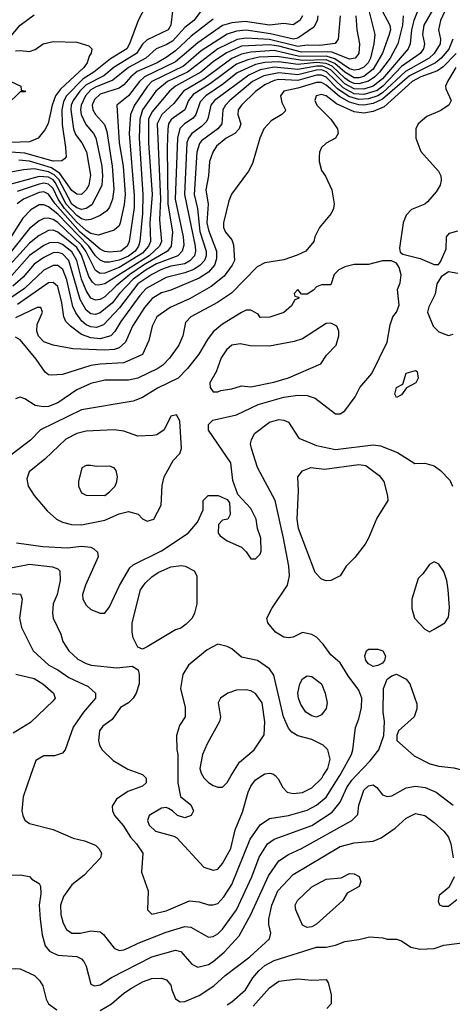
# Model space of a CAD drawing. Header units: inches. Extents: x 1793389 to 1900389, y 320802 to 470796.
# Tile 392 of 656: x 1834528 to 1836367, y 439028 to 443213. Entities that reach past the tile are written whole.
import ezdxf

# ---------------------------------------------------------------- set-up
doc = ezdxf.new("R2010")
doc.units = ezdxf.units.IN
doc.header["$MEASUREMENT"] = 0
doc.layers.add('B8433', color=7, linetype='Continuous')
doc.layers.add('B8434', color=7, linetype='Continuous')

msp = doc.modelspace()

# ---------------------------------------------------------------- linework, layer by layer
at = {"layer": 'B8433', "color": 2}
for points, elevation in [([(1834573.6, 440000), (1834542, 439910), (1834537.3, 439850), (1834540.7, 439830), (1834550, 439811.3), (1834570, 439796), (1834670.6, 439770.6), (1834754.4, 439734.4), (1834803.5, 439723.5), (1834850, 439704.7), (1834864.7, 439690), (1834876, 439670), (1834871, 439650), (1834802.4, 439577.6), (1834750, 439536), (1834713.5, 439486.5), (1834701.3, 439450), (1834702.4, 439410), (1834712.5, 439372.5), (1834726.7, 439346.7), (1834750, 439330.7), (1834786, 439330), (1834830, 439340.7), (1834870, 439336), (1834884.5, 439324.5), (1834930, 439266.8), (1834950, 439257.3), (1834970, 439259.1), (1834990, 439267.7), (1835031.4, 439288.6), (1835150, 439334.4), (1835230, 439359.3), (1835255.8, 439355.8), (1835330, 439314), (1835350, 439316.3), (1835370, 439327.7), (1835390, 439347.7), (1835449.6, 439430), (1835515.1, 439570), (1835545.9, 439654.1), (1835580.9, 439710), (1835610, 439730.5), (1835770, 439788.5), (1835855.8, 439844.2), (1835890, 439887.3), (1835918.9, 439950), (1835939.1, 439980.9), (1835957.6, 440000)], 418), ([(1835054.7, 440000), (1835064.7, 439990), (1835064.7, 439970), (1835050, 439955.3), (1834986.8, 439933.2), (1834939.8, 439900.2), (1834921, 439870), (1834922.8, 439850), (1834930.8, 439830), (1834968.3, 439788.3), (1834998.3, 439738.3), (1835024, 439710), (1835051, 439670), (1835046, 439590), (1835074, 439510), (1835071.3, 439430), (1835090, 439411.3), (1835150, 439424.9), (1835250, 439467.3), (1835290, 439464), (1835330, 439450.7), (1835350, 439450.7), (1835370, 439457.3), (1835395.4, 439484.6), (1835430, 439537.3), (1835507.8, 439730), (1835550, 439790.7), (1835590, 439818), (1835670, 439830.4), (1835750, 439854), (1835790, 439874), (1835830, 439908.2), (1835888.3, 440000)], 422), ([(1835200.5, 440000), (1835200.5, 439970), (1835210.8, 439910.8), (1835255.9, 439875.9), (1835266, 439850), (1835256, 439830), (1835230, 439821.2), (1835198, 439830), (1835178, 439850), (1835160.2, 439860.2), (1835150, 439864), (1835130, 439861.2), (1835078, 439830), (1835071, 439810), (1835078.8, 439790), (1835104.7, 439764.7), (1835183.5, 439743.5), (1835196.3, 439736.3), (1835310.7, 439610.7), (1835350, 439598.8), (1835370, 439602.8), (1835390, 439626), (1835425.1, 439690), (1835443.7, 439770), (1835475.3, 439844.7), (1835499.5, 439930), (1835510, 439956), (1835530, 439982.8), (1835558, 440000)], 426), ([(1835304.8, 440000), (1835310, 439991.3), (1835330, 439971), (1835350, 439958.8), (1835370, 439950.8), (1835390, 439951.3), (1835410, 439971.3), (1835427.2, 440000)], 430), ([(1835613.8, 440000), (1835627.1, 439987.1), (1835646, 439950), (1835664.7, 439930), (1835690, 439924), (1835730, 439928.2), (1835770, 439948), (1835811.8, 439990), (1835818.2, 440000)], 426), ([(1834450, 439576), (1834530, 439578), (1834570, 439571.3), (1834579.6, 439559.6), (1834610, 439542), (1834616, 439530), (1834617.3, 439497.3), (1834610.5, 439449.5), (1834614.4, 439390), (1834622.8, 439322.8), (1834636.7, 439276.7), (1834654.6, 439254.6), (1834690, 439237.3), (1834770, 439230.7), (1834790, 439221), (1834801, 439210), (1834810.8, 439190), (1834830, 439114), (1834846.4, 439106.4), (1834870, 439111.3), (1834918, 439142), (1835090, 439230.4), (1835190, 439258), (1835212.2, 439252.2), (1835259.3, 439199.3), (1835285.5, 439185.5), (1835330, 439198), (1835350, 439210.5), (1835397, 439250), (1835461.1, 439318.9), (1835509.8, 439410.2), (1835585.1, 439574.9), (1835630, 439637.3), (1835670, 439665.5), (1835725.2, 439690), (1835939, 439810), (1835964.7, 439835.3), (1835970, 439874), (1835990, 439938), (1836010, 439957.3), (1836030, 439960.7), (1836046, 439950), (1836070, 439918), (1836090, 439911), (1836110, 439914.8), (1836170, 439947.7), (1836210, 439955.5), (1836252, 439950), (1836298, 439930), (1836370, 439874)], 414), ([(1834870, 439002), (1834918, 439030), (1834970, 439075.5), (1835002.8, 439097.2), (1835050, 439123.8), (1835090, 439138), (1835130, 439139.1), (1835152.2, 439132.2), (1835170.6, 439110), (1835174, 439090), (1835190, 439051.3), (1835210, 439038.8), (1835230, 439040.7), (1835290, 439065.5), (1835353.1, 439106.9), (1835401.2, 439150), (1835506, 439230), (1835590, 439306), (1835596, 439330), (1835586.8, 439366.8), (1835587, 439390), (1835599.6, 439450), (1835625.1, 439510), (1835690, 439580.5), (1835890, 439699.3), (1835950, 439714.9), (1836030, 439722), (1836063.6, 439736.4), (1836123.3, 439776.7), (1836170, 439818.8), (1836210, 439838.8), (1836250, 439830.7), (1836290, 439801), (1836330, 439764.7), (1836350, 439738), (1836360.7, 439710), (1836370.7, 439650)], 410), ([(1836374, 439570), (1836354, 439526), (1836311.3, 439490), (1836306, 439466), (1836311.6, 439451.6), (1836325.4, 439445.4), (1836350, 439444.7), (1836386, 439474)], 410), ([(1835410, 439026.4), (1835430, 439038), (1835487, 439090), (1835519.4, 439140.6), (1835544.5, 439170), (1835570, 439192.4), (1835610, 439214.4), (1835790, 439270.8), (1835830.8, 439270.8), (1835870, 439279.3), (1835910, 439294.4), (1835970, 439303), (1836015.3, 439315.3), (1836070.9, 439310.9), (1836090, 439304.7), (1836130, 439304.7), (1836150, 439298), (1836190, 439271.3), (1836230, 439262), (1836290, 439266), (1836330, 439279.1), (1836430, 439292.7)], 406), ([(1834350, 439026.8), (1834399.1, 439080.9), (1834432.1, 439127.9), (1834470, 439166), (1834490, 439178.8), (1834510, 439181), (1834530, 439178.8), (1834591.3, 439150), (1834611.3, 439130), (1834626.4, 439106.4), (1834641, 439050), (1834650.8, 439030), (1834685.1, 439005.1)], 410), ([(1835520.1, 439019.9), (1835590, 439098.8), (1835630, 439126), (1835710, 439136), (1835770, 439130.8), (1835830, 439134), (1835839.6, 439119.6), (1835852, 439070), (1835852, 439030), (1835834, 439010)], 402)]:
    msp.add_lwpolyline(points, dxfattribs=dict(at, elevation=elevation))
at = {"layer": 'B8433', "color": 2, "elevation": 406}
msp.add_lwpolyline([(1835750, 439354), (1835730, 439364), (1835701.2, 439430), (1835699, 439450), (1835709, 439470), (1835770, 439527.3), (1835830, 439560.7), (1835894.6, 439565.4), (1835930, 439584.7), (1835950, 439582), (1835970.7, 439570.7), (1835978, 439550), (1835971.1, 439528.9), (1835919.6, 439500.4), (1835901, 439470), (1835790, 439369.2), (1835770, 439357.2)], close=True, dxfattribs=at)
at = {"layer": 'B8434', "color": 2}
for points, elevation in [([(1836371.5, 443330), (1836316.5, 443210), (1836308.4, 443170), (1836317, 443130), (1836314.9, 443110), (1836290.2, 443070), (1836268.8, 443050), (1836167.3, 442992.7), (1836070, 442902.1), (1836050, 442889.3), (1836010, 442876.4), (1835970, 442874.4), (1835927, 442887), (1835879.2, 442919.2), (1835830, 442968.3), (1835810, 442978), (1835790, 442977.4), (1835710, 442954.9), (1835630, 442959), (1835610, 442955), (1835570, 442936.4), (1835530, 442907.6), (1835470.5, 442850), (1835457.1, 442830), (1835455.5, 442810), (1835468, 442770), (1835460.5, 442750), (1835442, 442730), (1835404.9, 442710), (1835364.2, 442675.8), (1835348.2, 442650), (1835334.4, 442610), (1835330.4, 442550), (1835318.7, 442490), (1835328.9, 442428.9), (1835323.9, 442350), (1835330, 442318.8), (1835364, 442230), (1835363.7, 442196.3), (1835356, 442170), (1835330, 442140.5), (1835290, 442114.8), (1835170, 442064.2), (1835130, 442052.8), (1835091.4, 442028.6), (1835058.7, 441990), (1835007, 441910), (1834977.1, 441842.9), (1834950, 441818.7), (1834930, 441811.2), (1834888.3, 441808.3), (1834754, 441814), (1834670, 441829.6), (1834630, 441843.6), (1834607.5, 441867.5), (1834600.5, 441890), (1834602.7, 441917.3), (1834625.2, 441970), (1834618, 441990), (1834602, 441990), (1834510, 441945.4)], 414), ([(1836236.4, 443290), (1836203.2, 443210), (1836193.6, 443170), (1836187.4, 443110), (1836179.5, 443090), (1836070, 442962.5), (1836029.6, 442930.4), (1835990, 442917.8), (1835950, 442919.9), (1835910, 442940.5), (1835850, 442999.9), (1835815.2, 443015.2), (1835790, 443015.9), (1835710, 443001.6), (1835610, 443011.6), (1835550, 442999.9), (1835502, 442978), (1835356.5, 442870), (1835339.6, 442850), (1835327.8, 442792.2), (1835320.7, 442779.3), (1835301.1, 442758.9), (1835259.5, 442730), (1835244.9, 442710), (1835238.5, 442690), (1835228.2, 442470), (1835273.8, 442250), (1835275.6, 442230), (1835270.3, 442210), (1835251.6, 442188.4), (1835230, 442175.6), (1835170, 442165), (1835130, 442151.6), (1835090, 442130.8), (1835030, 442090.7), (1834952.1, 441987.9), (1834883.4, 441916.6), (1834854.7, 441905.3), (1834830, 441907.4), (1834810, 441916.9), (1834792.3, 441932.3), (1834766.8, 441966.8), (1834753.7, 441993.7), (1834728.2, 442108.2), (1834711.4, 442151.4), (1834690, 442167.8), (1834670, 442168.2), (1834630, 442148.2), (1834548.7, 442070), (1834478, 442022)], 406), ([(1836047.7, 443290), (1836101.3, 443190), (1836103.7, 443170), (1836098.9, 443150), (1836070.4, 443070.4), (1836030, 443003.1), (1835990, 442972.4), (1835970, 442966.4), (1835950, 442966.6), (1835910, 442989.9), (1835867.3, 443027.3), (1835830, 443042.8), (1835730, 443039.7), (1835622.8, 443057.2), (1835546.3, 443053.7), (1835497.4, 443042.6), (1835450, 443023.5), (1835338.3, 442941.7), (1835264.8, 442895.2), (1835245.5, 442870), (1835230, 442829.6), (1835171.2, 442788.8), (1835160.9, 442770), (1835157.3, 442750), (1835154.2, 442670), (1835158.2, 442430), (1835176.9, 442310), (1835171.5, 442250), (1835156.5, 442230), (1835054.4, 442170), (1834995.9, 442130), (1834937.8, 442082.2), (1834890, 442035.4), (1834870, 442024), (1834850, 442020.5), (1834830, 442029.6), (1834810, 442061.6), (1834790.5, 442110.5), (1834771.2, 442190), (1834750, 442226.2), (1834710, 442258), (1834690, 442266.6), (1834655, 442265), (1834630, 442253.7), (1834570, 442211.1), (1834494.6, 442125.4)], 398), ([(1836303.1, 443290), (1836246.3, 443190), (1836239.6, 443150), (1836248.7, 443110), (1836243.7, 443090), (1836230, 443069.7), (1836150, 443013.6), (1836070.9, 442930), (1836047.4, 442912.6), (1835990, 442894.9), (1835950, 442898.6), (1835903, 442923), (1835831.7, 442991.7), (1835810, 442999.5), (1835790, 442999), (1835710, 442979), (1835630, 442987.9), (1835565.5, 442974.5), (1835517.4, 442950), (1835421.1, 442870), (1835402.6, 442850), (1835391.7, 442830), (1835386.7, 442770), (1835370.4, 442750), (1835301.1, 442698.9), (1835292.5, 442687.5), (1835280.9, 442650), (1835269.1, 442470.9), (1835283.2, 442410), (1835292.9, 442312.9), (1835320.7, 442230), (1835320.7, 442210), (1835313.8, 442190), (1835295.3, 442170), (1835268.6, 442151.4), (1835230, 442137.1), (1835150, 442117.3), (1835065.3, 442070), (1835038.5, 442041.5), (1834957.4, 441930), (1834932.3, 441887.7), (1834915.5, 441870), (1834870, 441856.8), (1834830, 441861.5), (1834790, 441875.4), (1834743.7, 441910), (1834723.7, 441930), (1834715.1, 441950), (1834707.1, 442010), (1834690, 442079.3), (1834670, 442096.2), (1834650, 442095.1), (1834518, 442002)], 410), ([(1836007.6, 443270), (1836037, 443150), (1836032.9, 443110), (1836018.6, 443050), (1836008.9, 443030), (1835990, 443011.1), (1835970, 443001.4), (1835950, 442998.8), (1835930, 443005), (1835867.3, 443047.3), (1835830, 443058.8), (1835717.4, 443057.4), (1835610, 443081.6), (1835510, 443075.6), (1835470, 443067.2), (1835430, 443048.9), (1835310, 442960.3), (1835223.6, 442910), (1835183, 442857), (1835131.6, 442810), (1835112.6, 442770), (1835126.7, 442450), (1835122, 442362), (1835130.2, 442269.8), (1835122, 442250), (1835077.6, 442210), (1834890, 442090.9), (1834864.4, 442084.4), (1834850, 442086.3), (1834837.7, 442097.7), (1834821.9, 442121.9), (1834790, 442212.8), (1834770, 442244.4), (1834690, 442309.8), (1834670, 442318.5), (1834650, 442317.7), (1834610, 442295.4), (1834570, 442264), (1834458.9, 442141.1)], 394), ([(1835311.8, 443268.2), (1835268.2, 443210), (1835230, 443179.7), (1835177.6, 443122.4), (1835150, 443105.7), (1835108, 443090), (1835063.7, 443050), (1834990.3, 443010), (1834923.5, 442956.5), (1834850, 442927), (1834830, 442914.8), (1834807.3, 442890), (1834789.1, 442850), (1834786, 442830), (1834789.1, 442810), (1834808.3, 442768.3), (1834841.3, 442730), (1834851.2, 442711.2), (1834877.3, 442590), (1834880.2, 442550), (1834876.5, 442510), (1834868.4, 442491.6), (1834833.9, 442426.1), (1834810.8, 442410), (1834790, 442406.4), (1834770, 442412.9), (1834750, 442429), (1834694.1, 442534.1), (1834673.9, 442553.9), (1834650, 442567), (1834590, 442579.1), (1834544.3, 442575.7), (1834490, 442564.8)], 370), ([(1835062.8, 443270), (1835031, 443210), (1834994.9, 443110), (1834983.1, 443090), (1834913.2, 443046.8), (1834842.6, 442990), (1834798.2, 442961.8), (1834726.2, 442890), (1834714.4, 442865.6), (1834706.4, 442830), (1834708.2, 442768.2), (1834723, 442670), (1834724.7, 442630), (1834718.8, 442621.2), (1834707.3, 442612.7), (1834670, 442611.2), (1834550, 442646.5), (1834490.2, 442649.8)], 362), ([(1835177.1, 443250), (1835170.4, 443190), (1835159.1, 443170), (1835070, 443128.2), (1835050.2, 443109.8), (1835023.7, 443070), (1834930, 443012), (1834885.3, 442974.7), (1834810, 442936.5), (1834783.5, 442910), (1834755.5, 442870), (1834747.2, 442850), (1834745.2, 442830), (1834756, 442750), (1834765.5, 442725.5), (1834792.2, 442690), (1834811.3, 442651.3), (1834828.3, 442551.7), (1834821.3, 442510), (1834810, 442489.4), (1834790, 442469.6), (1834770, 442471.8), (1834750, 442486.6), (1834699.1, 442559.1), (1834663.1, 442583.1), (1834570, 442612.6), (1834524.3, 442615.7)], 366), ([(1835350, 443215.4), (1835256.9, 443143.1), (1835190, 443081), (1835150, 443052.3), (1835112.4, 443030), (1835027.6, 442992.4), (1835000.3, 442970), (1834970, 442935.8), (1834950, 442921.7), (1834870, 442896.4), (1834845.4, 442874.5), (1834836, 442850), (1834838.7, 442830), (1834850, 442810.6), (1834887.8, 442767.8), (1834897.6, 442737.6), (1834921.3, 442590), (1834927.5, 442492.5), (1834921.7, 442450), (1834910, 442416), (1834898.6, 442401.4), (1834870, 442381.5), (1834830, 442364.4), (1834810, 442360.9), (1834790, 442366.5), (1834770, 442380.6), (1834723.9, 442430), (1834679.9, 442519.9), (1834670, 442532.4), (1834650, 442543.4), (1834610, 442547.3), (1834455.4, 442504.6)], 374), ([(1835890.4, 443230), (1835882, 443130), (1835868.2, 443111.8), (1835803.1, 443103.1), (1835750, 443105.3), (1835710, 443099.5), (1835590, 443128.8), (1835490, 443135.4), (1835451.5, 443128.5), (1835370.1, 443089.9), (1835240.9, 442990), (1835156.5, 442950), (1835106.3, 442910), (1835050.1, 442829.9), (1835038, 442790), (1835036.2, 442710), (1835051.2, 442470), (1835049.2, 442390), (1835038, 442270), (1835032.3, 442250), (1835019.2, 442230), (1834990, 442208.5), (1834950, 442191.4), (1834910, 442182.8), (1834890, 442182.7), (1834870, 442191), (1834850, 442209.7), (1834821.6, 442250), (1834690, 442387.3), (1834650, 442418), (1834630, 442426.6), (1834610, 442426), (1834575.6, 442404.4), (1834541.3, 442370), (1834474.7, 442265.3)], 386), ([(1834484.1, 443135.9), (1834530, 443190.4), (1834590, 443233.4)], 362), ([(1835956.5, 443230), (1835960.3, 443170), (1835972.2, 443110), (1835970, 443069.3), (1835953.4, 443050), (1835930, 443045.1), (1835854.6, 443074.6), (1835837.3, 443077.3), (1835725.5, 443074.5), (1835630, 443100.2), (1835590, 443106.4), (1835470, 443100.2), (1835407.1, 443072.9), (1835350, 443034.8), (1835297.4, 442990), (1835189.5, 442930.5), (1835164.6, 442910), (1835090, 442819.7), (1835075.2, 442790), (1835075.2, 442690), (1835090.2, 442470), (1835081.6, 442350), (1835083.2, 442270), (1835074.9, 442250), (1835050, 442221.1), (1834950, 442159.8), (1834890, 442135.6), (1834870, 442135.1), (1834850, 442146.6), (1834808.6, 442230), (1834790, 442255.2), (1834690, 442351.7), (1834670, 442364.2), (1834650.3, 442369.7), (1834630, 442368.2), (1834610, 442358), (1834570, 442326.3), (1834491.9, 442228.1)], 390), ([(1836157.4, 443230), (1836154.4, 443190), (1836135.2, 443110), (1836103.2, 443050), (1836057.8, 442990), (1836038, 442970), (1836010, 442951.4), (1835970, 442939.9), (1835950, 442942.1), (1835930, 442951.1), (1835910, 442964.4), (1835855.7, 443015.7), (1835830, 443027.6), (1835790, 443030.6), (1835710, 443022.1), (1835630, 443034.3), (1835570, 443031.8), (1835530, 443023.4), (1835452.7, 442987.3), (1835390, 442937.2), (1835318.9, 442890), (1835295.5, 442864.5), (1835276.5, 442810), (1835265.3, 442794.7), (1835228.2, 442770), (1835209.2, 442750.8), (1835198, 442710), (1835189.3, 442450), (1835222.8, 442290), (1835224.9, 442255.1), (1835218.9, 442230), (1835199.3, 442210), (1835110, 442175), (1835064.9, 442150), (1835010, 442110.6), (1834952.6, 442050), (1834922.3, 442010), (1834870, 441966.9), (1834850, 441959.7), (1834830, 441962.6), (1834810, 441978), (1834784.5, 442024.5), (1834736.8, 442190), (1834710, 442217.6), (1834690, 442223.9), (1834670, 442222.3), (1834630, 442203.1), (1834590, 442174), (1834541.9, 442118.2), (1834499.3, 442080.7)], 402), ([(1835794.4, 443230), (1835792.2, 443207.8), (1835778, 443182), (1835710, 443134.8), (1835691, 443130), (1835593.3, 443153.3), (1835490, 443168.2), (1835450, 443165), (1835410, 443152), (1835299, 443081), (1835224.2, 443015.9), (1835090, 442950.8), (1835071.5, 442930), (1835015.2, 442850), (1834998.5, 442810), (1834993.6, 442730), (1835014.1, 442465.9), (1835014.3, 442414.3), (1834992.7, 442270), (1834984.9, 442250), (1834957.3, 442230), (1834910, 442224.8), (1834890, 442227.4), (1834870, 442238), (1834785.5, 442310), (1834678.1, 442430), (1834650, 442471.1), (1834630, 442480.9), (1834610, 442478.4), (1834543.8, 442450), (1834517.1, 442430)], 382), ([(1835730.3, 443230), (1835718, 443210), (1835690, 443192), (1835650, 443197.6), (1835590, 443189.8), (1835485.6, 443205.6), (1835430, 443199.3), (1835390, 443188.7), (1835284.7, 443115.3), (1835190, 443034.2), (1835058.9, 442970), (1835036.5, 442950), (1834990, 442889.7), (1834940.7, 442850), (1834950.2, 442690), (1834967.9, 442590), (1834976.5, 442470), (1834972.4, 442427.6), (1834955.3, 442350), (1834950, 442337.2), (1834930, 442319.3), (1834862, 442298), (1834830, 442303.8), (1834810, 442317.2), (1834770, 442352.6), (1834717.9, 442410), (1834690.9, 442450), (1834670, 442495.6), (1834650, 442514.6), (1834630, 442517.8), (1834610, 442514), (1834517.7, 442482.3)], 378), ([(1834510, 443080.7), (1834530, 443082.8), (1834570, 443078), (1834593.6, 443086.4), (1834628, 443110), (1834670, 443121), (1834770, 443118), (1834822, 443102), (1834834, 443090), (1834831.6, 443071.6), (1834822.5, 443057.5), (1834814.9, 443030), (1834800.5, 443010), (1834701.5, 442918.5), (1834680.3, 442890), (1834665.7, 442850), (1834648.2, 442771.8), (1834634.6, 442745.4), (1834606, 442710), (1834570, 442694), (1834490, 442691.1)], 358), ([(1836369.1, 443130), (1836352.5, 443087.5), (1836319.6, 443050), (1836295.6, 443030), (1836185.3, 442974.7), (1836070, 442874.9), (1836030, 442856.5), (1835990, 442849.9), (1835970, 442851.1), (1835930, 442863.2), (1835887.2, 442887.2), (1835830, 442935.3), (1835810, 442946.6), (1835790, 442946.6), (1835710, 442921.7), (1835650.6, 442909.4), (1835636, 442890), (1835641.4, 442861.4), (1835658, 442830), (1835656, 442824), (1835642, 442810), (1835596.7, 442783.3), (1835565.5, 442750), (1835548, 442710), (1835518, 442602), (1835501, 442570), (1835428.6, 442471.4), (1835416.1, 442443.9), (1835393.4, 442350), (1835393.4, 442330), (1835402, 442310), (1835430, 442278), (1835436.7, 442256.7), (1835440.5, 442190), (1835430.5, 442170), (1835396.7, 442123.3), (1835341.2, 442078.8), (1835252.5, 442027.5), (1835166.8, 441990), (1835110.8, 441950), (1835090.6, 441910), (1835076.3, 441850), (1835050, 441789.5), (1834970, 441755.1), (1834870.3, 441749.7), (1834830, 441743), (1834710, 441704.5), (1834662, 441702), (1834650, 441704), (1834635.5, 441715.5), (1834598, 441770), (1834530, 441852.7), (1834510, 441863.7)], 418), ([(1836382.4, 443070), (1836327.6, 443012.4), (1836303.6, 442996.4), (1836232.7, 442970), (1836196, 442950), (1836077.2, 442842.8), (1836030, 442822.3), (1835990, 442816.4), (1835950, 442822), (1835874.9, 442854.9), (1835830, 442889.5), (1835810, 442895.6), (1835787.7, 442890), (1835782, 442870), (1835790.7, 442850), (1835851, 442790), (1835878, 442750), (1835882, 442730), (1835870.7, 442709.3), (1835830, 442688.7), (1835811.3, 442670), (1835802.8, 442650), (1835800.7, 442630), (1835800.7, 442610), (1835810, 442572), (1835827.5, 442547.5), (1835854.8, 442490), (1835864.7, 442430), (1835862, 442410), (1835852, 442390), (1835802, 442330), (1835782, 442290), (1835778, 442270), (1835744.7, 442230), (1835707.9, 442212.1), (1835650, 442192.7), (1835570, 442179.3), (1835537.3, 442162.7), (1835428.8, 442051.2), (1835368.9, 442011.1), (1835254.8, 441950), (1835233.2, 441926.8), (1835220.7, 441870), (1835204, 441830), (1835165.1, 441774.9), (1835135.8, 441744.2), (1835114.8, 441730), (1835029.5, 441689.5), (1834990, 441681.6), (1834890, 441680.7), (1834830, 441667.3), (1834770, 441639.5), (1834690, 441585.1), (1834650, 441569.6), (1834627.5, 441567.5), (1834593.8, 441573.8), (1834550, 441601.2), (1834530, 441608.7), (1834510, 441602)], 422), ([(1836382, 443010), (1836346.8, 442950), (1836338, 442930), (1836339.6, 442919.6), (1836362, 442870), (1836352, 442850), (1836314.4, 442825.6), (1836258, 442802), (1836222, 442770), (1836212, 442750), (1836211.3, 442710), (1836233.2, 442653.2), (1836307.3, 442570), (1836317.3, 442550), (1836318.8, 442530), (1836314.8, 442510), (1836298.5, 442481.5), (1836261.4, 442438.6), (1836250, 442429.2), (1836193.7, 442406.3), (1836170, 442382), (1836157.3, 442350), (1836142.8, 442242.8), (1836145.4, 442225.4), (1836156, 442216), (1836230, 442198), (1836290, 442172), (1836307.3, 442172.7), (1836316.4, 442183.6), (1836340.4, 442239.6), (1836342, 442290), (1836354.6, 442305.4), (1836390, 442316)], 426), ([(1834490.5, 442950.5), (1834532, 442930), (1834534, 442914), (1834554, 442910), (1834550, 442906), (1834530, 442906), (1834472, 442850)], 354), ([(1834514, 440990), (1834626.3, 440973.7), (1834730, 440968.4), (1834790, 440975.5), (1834830.5, 440970.5), (1834843.5, 440963.5), (1834858, 440950), (1834861, 440930), (1834807.7, 440810), (1834794.8, 440770), (1834796, 440750), (1834810, 440724.7), (1834830, 440706), (1834870, 440691), (1834890, 440691.3), (1834910, 440718), (1834951.7, 440808.3), (1834996, 440884), (1835010, 440896), (1835130, 440955.5), (1835244, 441030), (1835283.1, 441076.9), (1835308, 441130), (1835308, 441170), (1835328.9, 441191.1), (1835371.1, 441191.1), (1835410, 441174), (1835419.6, 441159.6), (1835422, 441110), (1835412, 441090), (1835390, 441086), (1835372.7, 441067.3), (1835372, 441030), (1835379.6, 441019.6), (1835410, 440998), (1835470.9, 440970.9), (1835491.1, 440951.1), (1835510, 440922), (1835530, 440922), (1835550, 440942), (1835553.6, 440953.6), (1835553.2, 441010), (1835539, 441050), (1835533.2, 441090), (1835510, 441135.3), (1835454.6, 441194.6), (1835434, 441254), (1835425.2, 441330), (1835330, 441468), (1835330, 441492), (1835349.4, 441510.6), (1835450, 441533.4), (1835542, 441578), (1835650, 441608.4), (1835710, 441617.1), (1835750, 441615.5), (1835784.1, 441604.1), (1835870, 441538), (1835890, 441538), (1835910, 441551.3), (1835953.2, 441610), (1835974, 441650), (1836024, 441710), (1836090, 441842), (1836103.2, 441916.8), (1836114, 441950), (1836129.4, 441970.6), (1836140.2, 441999.8), (1836133.6, 442066.4), (1836145.6, 442094.4), (1836149.1, 442129.1), (1836140.2, 442160.2), (1836130, 442178), (1836108.4, 442188.4), (1836070, 442188.7), (1836010, 442172.3), (1835950, 442172.3), (1835910, 442162.7), (1835884.7, 442150), (1835864.7, 442130), (1835850, 442086), (1835810, 442086), (1835790, 442078), (1835776.9, 442063.1), (1835750, 442046), (1835726, 442046), (1835710, 442066), (1835694, 442050), (1835698, 442038), (1835714, 442034), (1835714, 442030), (1835698, 442022), (1835683.6, 441996.4), (1835650, 441968.7), (1835591.1, 441948.9), (1835550, 441948), (1835542, 441962), (1835510, 441978), (1835490, 441979), (1835470, 441969.2), (1835390, 441919.3), (1835350, 441886), (1835325.5, 441854.5), (1835288.7, 441791.3), (1835240.7, 441730), (1835201, 441690), (1835113.5, 441646.5), (1835050, 441607), (1835010, 441592), (1834790, 441554.5), (1834616, 441470), (1834573.5, 441426.5), (1834472.1, 441347.9)], 426), ([(1836390, 442134), (1836350, 442142), (1836319.8, 442120.2), (1836301, 442090), (1836293.2, 442046.8), (1836267.1, 441992.9), (1836261, 441970), (1836286, 441910), (1836310, 441886.8), (1836350, 441870.8), (1836370, 441876)], 426), ([(1835888.3, 440000), (1835894.7, 440010), (1835938.4, 440090), (1835944.5, 440110), (1835954.8, 440205.2), (1835970, 440242), (1835980.9, 440290), (1835982, 440330), (1835970, 440364), (1835924.2, 440424.2), (1835890, 440479), (1835850, 440514), (1835818.4, 440558.4), (1835790, 440589), (1835770, 440599.3), (1835730, 440609), (1835690, 440589), (1835670, 440585.2), (1835650, 440589.2), (1835615.3, 440610), (1835582, 440650), (1835579, 440670), (1835599.3, 440710), (1835666, 440810), (1835675.1, 440850), (1835672, 440890), (1835649.6, 441010), (1835614, 441170), (1835539.3, 441310), (1835512.7, 441390), (1835509.3, 441410), (1835512.5, 441427.5), (1835525.4, 441454.6), (1835590, 441502.8), (1835630, 441513.4), (1835650.7, 441510.7), (1835670, 441502), (1835714.8, 441434.8), (1835790, 441403), (1835870, 441386.4), (1836030, 441405.5), (1836062, 441402), (1836134.2, 441374.2), (1836207.5, 441327.5), (1836250, 441327.7), (1836290, 441317.3), (1836316.7, 441296.7), (1836355.5, 441255.5), (1836366.8, 441230)], 422), ([(1834490, 440883.8), (1834570, 440899.5), (1834667.9, 440887.9), (1834690, 440878.8), (1834698.8, 440870), (1834700.5, 440830), (1834687.7, 440770), (1834670.7, 440730), (1834667.3, 440690), (1834670.8, 440670), (1834702, 440602), (1834711.3, 440570), (1834736, 440530), (1834775.2, 440495.2), (1834810, 440476.3), (1834832, 440470), (1834941.2, 440458.8), (1835005.4, 440465.4), (1835031.3, 440450), (1835036, 440430), (1835036, 440390), (1835022.8, 440350), (1835010.8, 440330), (1834990, 440309.2), (1834956, 440290), (1834921.4, 440238.6), (1834881, 440210), (1834866.8, 440190), (1834862.8, 440150), (1834866.8, 440130), (1834878, 440110), (1834924.5, 440064.5), (1834987.1, 440027.1), (1835050, 440004.7), (1835054.7, 440000)], 422), ([(1834490, 440774), (1834530.9, 440770.9), (1834538, 440750), (1834526.8, 440670), (1834534.8, 440630), (1834584.9, 440530), (1834651, 440470), (1834690, 440450.5), (1834737.2, 440417.2), (1834818.3, 440378.3), (1834850.4, 440350.4), (1834850, 440329), (1834799.1, 440270), (1834754.6, 440205.4), (1834721, 440110), (1834710, 440095.3), (1834675.3, 440084.7), (1834630, 440084), (1834596, 440064), (1834573.6, 440000)], 418), ([(1835818.2, 440000), (1835837.6, 440030), (1835847.3, 440070), (1835838, 440110), (1835817.2, 440130), (1835770, 440154), (1835709.6, 440169.6), (1835684.7, 440184.7), (1835670, 440201.2), (1835649.7, 440249.7), (1835607.5, 440427.5), (1835590, 440454), (1835538, 440490), (1835470, 440504), (1835430, 440539), (1835410, 440549), (1835370, 440559), (1835324.5, 440535.5), (1835244.7, 440470), (1835221, 440430), (1835211.3, 440370), (1835230.8, 440289.2), (1835231, 440250), (1835207.1, 440212.9), (1835194.8, 440170), (1835196, 440110), (1835200.7, 440090), (1835200.5, 440000)], 426), ([(1834510.7, 440430.7), (1834590, 440413), (1834626, 440390), (1834671, 440350), (1834678, 440330), (1834670, 440318), (1834574.4, 440225.6), (1834499.9, 440180.1)], 414), ([(1835957.6, 440000), (1836017.7, 440062.3), (1836054, 440110), (1836075.3, 440170), (1836079, 440230), (1836073.2, 440270), (1836074, 440370), (1836089.2, 440410.8), (1836110, 440424.7), (1836130, 440431), (1836170.5, 440410.5), (1836186.8, 440390), (1836215.3, 440304.7), (1836215.3, 440284.7), (1836204.7, 440250), (1836138, 440190), (1836131, 440170), (1836131.3, 440150), (1836204.5, 440084.5), (1836270.5, 440050.5), (1836310, 440040.5), (1836373.8, 440033.8), (1836450, 440014), (1836470.2, 440000)], 418), ([(1835427.2, 440000), (1835462, 440058), (1835524, 440110), (1835566.3, 440173.7), (1835569.4, 440229.4), (1835558, 440310), (1835530, 440349), (1835510, 440361.2), (1835490, 440365.2), (1835450, 440364), (1835412, 440350), (1835381, 440330), (1835371, 440310), (1835380.7, 440250), (1835377.3, 440230), (1835324.7, 440135.3), (1835305.5, 440090), (1835294, 440030), (1835298.8, 440010), (1835304.8, 440000)], 430), ([(1835558, 440000), (1835570, 440007.3), (1835590.7, 440010.7), (1835606.8, 440006.8), (1835613.8, 440000)], 426)]:
    msp.add_lwpolyline(points, dxfattribs=dict(at, elevation=elevation))
for points, elevation in [([(1835850, 441924), (1835830, 441921.2), (1835730, 441857), (1835694.6, 441845.4), (1835590, 441825.1), (1835507.3, 441827.3), (1835465.2, 441834.8), (1835430, 441829.3), (1835407.3, 441810), (1835384.7, 441775.3), (1835363, 441717), (1835336, 441670), (1835338, 441650), (1835350, 441632), (1835370, 441631.3), (1835382.7, 441637.3), (1835430, 441644.9), (1835470, 441656.3), (1835510, 441653), (1835607.7, 441672.3), (1835670, 441690.5), (1835808, 441750), (1835832.1, 441787.9), (1835873.2, 441830), (1835884, 441870), (1835884, 441890), (1835875.3, 441910)], 430), ([(1836130, 441608), (1836122, 441622), (1836129, 441650), (1836156.4, 441663.6), (1836170, 441711.3), (1836210, 441722), (1836218, 441718), (1836222, 441690), (1836212, 441670), (1836171.3, 441648.7), (1836150, 441618)], 422), ([(1835194, 441534), (1835170, 441528), (1835142, 441470), (1835110.7, 441449.3), (1835094.4, 441445.6), (1835030, 441442.7), (1834970, 441463.7), (1834930, 441469.5), (1834810, 441463.7), (1834770, 441454), (1834724, 441430), (1834634.2, 441345.8), (1834568.1, 441291.9), (1834558, 441262), (1834564, 441230), (1834590, 441191), (1834645.2, 441125.2), (1834684.7, 441090), (1834710, 441077.3), (1834747.9, 441067.9), (1834790, 441065.5), (1834890, 441086), (1834950, 441113.4), (1834990, 441122.8), (1835030.9, 441110.9), (1835050, 441092), (1835070, 441082), (1835098, 441090), (1835128.7, 441150), (1835133.6, 441233.6), (1835141.2, 441270), (1835180.2, 441339.8), (1835208.7, 441370), (1835215.3, 441390), (1835208.4, 441508.4)], 430), ([(1835830, 440828.7), (1835810, 440835.3), (1835784.1, 440864.1), (1835713.6, 441050), (1835707.3, 441090), (1835712.7, 441210), (1835709.4, 441270.6), (1835730, 441296), (1835766, 441310), (1835823.4, 441303.4), (1835970, 441322.4), (1835999, 441319), (1836055.9, 441275.9), (1836076, 441250), (1836091.3, 441190), (1836092, 441170), (1836045.2, 441094.8), (1836010.7, 441010), (1835995.6, 440984.4), (1835952.3, 440927.7), (1835914.8, 440890), (1835890.5, 440849.5), (1835850, 440829)], 418), ([(1834830, 441319), (1834810, 441318), (1834791.6, 441308.4), (1834778, 441250), (1834778, 441230), (1834790, 441202), (1834810, 441192), (1834890, 441191.3), (1834910, 441206), (1834933.2, 441230), (1834941.2, 441250), (1834944, 441270), (1834937.2, 441297.2), (1834930, 441308), (1834910, 441315.3), (1834854.6, 441314.6)], 434), ([(1836290, 440908.7), (1836270, 440898), (1836242, 440858), (1836222, 440838), (1836194.8, 440750), (1836194.8, 440710), (1836206, 440670), (1836250, 440622), (1836270, 440612), (1836290, 440622), (1836335.3, 440650), (1836350, 440674), (1836355.3, 440715.3), (1836349.3, 440790), (1836342.7, 440830), (1836330, 440868), (1836310, 440899)], 422), ([(1835050, 440538), (1835030, 440546), (1835010, 440586), (1835005.2, 440610), (1835006, 440650), (1835042, 440790), (1835061.5, 440818.6), (1835090, 440845.5), (1835116.1, 440863.9), (1835170, 440887.7), (1835213.7, 440893.7), (1835230.6, 440890.6), (1835270, 440871.3), (1835281, 440850), (1835280.7, 440730), (1835270.7, 440690), (1835260.7, 440670), (1835236.1, 440643.9), (1835212.5, 440627.5), (1835190, 440619.3), (1835070, 440548)], 422), ([(1836030, 440464), (1836010, 440475.3), (1835999, 440490), (1835995.3, 440510), (1836002, 440530), (1836010, 440538), (1836050, 440538), (1836072, 440530), (1836082, 440510), (1836078, 440490), (1836070, 440478), (1836050, 440468.7)], 418), ([(1835790, 440249.2), (1835770, 440254), (1835744, 440270), (1835722.5, 440302.5), (1835713.2, 440330), (1835709.5, 440350.5), (1835719, 440390), (1835730, 440411.3), (1835750, 440424.7), (1835770, 440421), (1835810, 440391), (1835826.8, 440350), (1835834.8, 440310), (1835830, 440286), (1835810, 440258)], 422)]:
    msp.add_lwpolyline(points, close=True, dxfattribs=dict(at, elevation=elevation))

doc.saveas('drawing.dxf')
